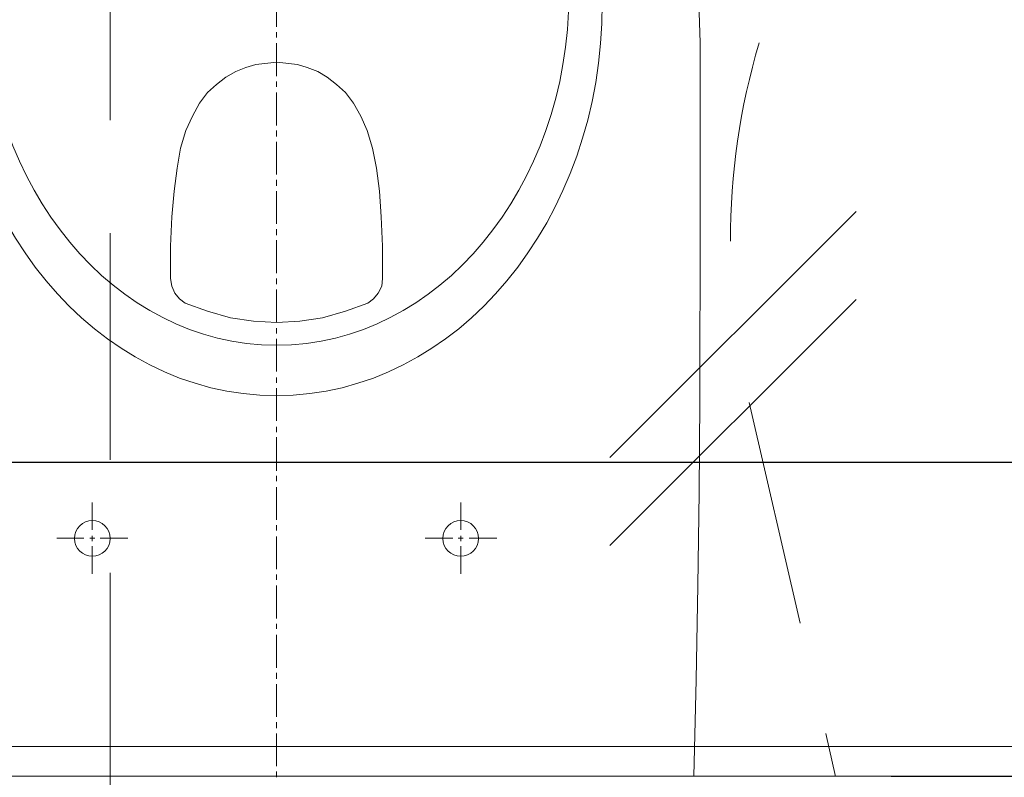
# Model space of a CAD drawing. Header units: millimetres. Extents: x 23192 to 177760, y -399809 to -79279.
# Tile 681 of 822: x 73823 to 73864, y -194620 to -194588. Entities that reach past the tile are written whole.
import ezdxf

# ---------------------------------------------------------------- set-up
doc = ezdxf.new("R2010")
doc.units = ezdxf.units.MM
doc.linetypes.add('HIDDEN2', pattern=[4.7625, 3.175, -1.5875])
doc.layers.get('0').update_dxf_attribs({"lineweight": 0})
for name, color, linetype, lineweight in [('!! 2 ZABUDOWA GK-MDF', 54, 'Continuous', 13), ('!! 2_wypos-sanitarne', 240, 'Continuous', 9), ('!! wymiary osi', 250, 'Continuous', 9)]:
    doc.layers.add(name, color=color, linetype=linetype, lineweight=lineweight)
doc.layers.add('!! 2_WYBURZENIA DO REMONTU', color=7, linetype='Continuous', lineweight=0, true_color=0x4d4d4d, plot=False)
doc.layers.add('Powierzchnia', color=140, linetype='Continuous', lineweight=5, plot=False)
doc.styles.add('TXT', font='simplex.shx')
doc.dimstyles.new('DIM50', dxfattribs={"dimscale": 5, "dimtxt": 2.5, "dimasz": 1.5, "dimexe": 0, "dimexo": 0, "dimgap": 0.5, "dimtad": 1, "dimdec": 4, "dimrnd": 0.5, "dimdsep": 46, "dimtxsty": 'TXT', "dimblk1": 'TICK1', "dimblk2": 'TICK1', "dimsah": 1, "dimcen": 0, "dimse1": 1, "dimse2": 1, "dimclrd": 1, "dimclre": 7, "dimclrt": 9, "dimadec": 0, "dimazin": 0, "dimtfac": 1, "dimtdec": 4, "dimtmove": 2, "dimatfit": 3, "dimldrblk": 'TICK1', "dimfxl": 1, "dimtolj": 1, "dimarcsym": 0})

# ---------------------------------------------------------------- blocks, each defined once
blk = doc.blocks.new('A$C6ce7c513')
at = {"lineweight": 0}
for points in [[(0, 0), (0, -0.00246)], [(-0.17548, -0.00049), (-0.17646, -0.04094), (-0.1772, -0.08064), (-0.1777, -0.11986), (-0.17794, -0.15833), (-0.17819, -0.23404), (-0.17819, -0.30902), (-0.17745, -0.33023)], [(-0.17548, -0.00049), (0.17547, -0.00049)], [(0, -0.00469), (0, -0.0185)], [(0, -0.02072), (0, -0.02318)], [(0, -0.0254), (0, -0.03921)], [(0, -0.04143), (0, -0.0439)], [(0, -0.04612), (0, -0.05993)], [(0, -0.0624), (0, -0.06461)], [(0, -0.06683), (0, -0.08064)], [(-0.07757, -0.08557), (-0.07757, -0.09717)], [(0, -0.08311), (0, -0.08533)], [(0.07756, -0.08557), (0.07756, -0.09717)], [(0, -0.08755), (0, -0.10136)], [(-0.08102, -0.10062), (-0.09261, -0.10062)], [(-0.07633, -0.10062), (-0.07855, -0.10062)], [(-0.07757, -0.09939), (-0.07757, -0.1016)], [(-0.06252, -0.10062), (-0.07411, -0.10062)], [(0.06252, -0.10062), (0.07411, -0.10062)], [(0.07633, -0.10062), (0.07855, -0.10062)], [(0.07756, -0.09939), (0.07756, -0.1016)], [(0.08101, -0.10062), (0.09236, -0.10062)], [(-0.07757, -0.10408), (-0.07757, -0.11567)], [(0, -0.10383), (0, -0.10605)], [(0.07756, -0.10408), (0.07756, -0.11567)], [(0, -0.10827), (0, -0.12208)], [(0, -0.12455), (0, -0.12677)], [(0, -0.12898), (0, -0.14304)], [(0, -0.14526), (0, -0.14748)], [(0, -0.14995), (0, -0.16376)], [(0, -0.16598), (0, -0.1682)], [(0, -0.17066), (0, -0.18447)], [(0, -0.18669), (0, -0.18892)], [(0, -0.19138), (0, -0.20519)], [(0, -0.20741), (0, -0.20988)], [(0, -0.2121), (0, -0.22591)], [(0, -0.22813), (0, -0.2306)], [(0, -0.23281), (0, -0.24663)], [(0, -0.24884), (0, -0.25131)], [(0, -0.25353), (0, -0.26734)], [(0, -0.26956), (0, -0.27203)], [(0, -0.27425), (0, -0.28806)], [(0, -0.29052), (0, -0.29274)], [(0, -0.29497), (0, -0.30878)], [(0, -0.31124), (0, -0.31346)], [(0, -0.31568), (0, -0.32949)]]:
    blk.add_lwpolyline(points, dxfattribs=at)
blk.add_lwpolyline([(-0.04452, -0.20988), (-0.04427, -0.20667), (-0.04279, -0.20371), (-0.04082, -0.20124), (-0.03835, -0.19952), (-0.02898, -0.19607), (-0.01936, -0.19335), (-0.00974, -0.19187), (-0.00013, -0.19138), (0.00974, -0.19187), (0.01936, -0.19335), (0.02898, -0.19607), (0.03835, -0.19952), (0.04082, -0.20124), (0.04279, -0.20371), (0.04402, -0.20667), (0.04451, -0.20988), (0.04451, -0.22344), (0.04402, -0.23577), (0.04304, -0.24663), (0.0418, -0.25624), (0.04032, -0.26463), (0.0381, -0.27203), (0.03539, -0.27819), (0.03243, -0.28362), (0.02898, -0.28806), (0.02528, -0.29151), (0.02133, -0.29447), (0.01714, -0.29694), (0.01294, -0.29866), (0.00875, -0.2999), (-0.00013, -0.30088), (-0.00876, -0.2999), (-0.01295, -0.29866), (-0.01739, -0.29694), (-0.02133, -0.29447), (-0.02528, -0.29151), (-0.02898, -0.28806), (-0.03243, -0.28362), (-0.03539, -0.27819), (-0.0381, -0.27203), (-0.04033, -0.26463), (-0.04205, -0.25624), (-0.04329, -0.24663), (-0.04402, -0.23577), (-0.04452, -0.22344)], close=True, dxfattribs=at)
for centre in [(-0.07744, -0.1005), (0.07744, -0.1005)]:
    blk.add_circle(centre, 0.00752, dxfattribs=at)
for centre, major_axis, ratio in [((0, -0.32554), (0, -0.16499), 0.830338), ((0, -0.32974), (0, -0.14798), 0.83084)]:
    blk.add_ellipse(centre, major_axis=major_axis, ratio=ratio, start_param=0, end_param=6.283185, dxfattribs=at)
blk = doc.blocks.new('TICK1')
at = {"color": 0}
for p, q in [((0, -1.4), (0, 1.4)), ((0, 0), (-1, 0))]:
    blk.add_line(p, q, dxfattribs=at)
at = {"color": 2}
blk.add_line((-1, -1), (1, 1), dxfattribs=at)
blk = doc.blocks.new('*D1930')
at = {"layer": '!! wymiary osi', "color": 1, "lineweight": -2, "transparency": 16777216}
blk.add_line((73777.923, -194606.38), (74084.923, -194606.38), dxfattribs=at)
at = {"layer": 'DEFPOINTS', "color": 0, "transparency": 16777216}
for p in [(74092.423, -194606.38), (73770.423, -194639.588), (74092.423, -194639.588)]:
    blk.add_point(p, dxfattribs=at)
at = {"layer": '!! wymiary osi', "color": 1, "lineweight": -2, "transparency": 16777216, "xscale": 7.5, "yscale": 7.5, "zscale": 7.5, "rotation": 180}
blk.add_blockref('TICK1', (73770.423, -194606.38), dxfattribs=at)
at = {"layer": '!! wymiary osi', "color": 1, "lineweight": -2, "transparency": 16777216, "xscale": 7.5, "yscale": 7.5, "zscale": 7.5}
blk.add_blockref('TICK1', (74092.423, -194606.38), dxfattribs=at)
at = {"layer": '!! wymiary osi', "color": 9, "transparency": 16777216, "insert": (73931.423, -194597.63), "char_height": 12.5, "attachment_point": 5, "style": 'TXT'}
blk.add_mtext('\\A1;322', dxfattribs=at)

msp = doc.modelspace()

# ---------------------------------------------------------------- linework, layer by layer
at = {"layer": '!! 2 ZABUDOWA GK-MDF'}
for points in [[(73782.42327, -194618.3383), (74092.42327, -194618.3383)], [(73782.42327, -194619.5883), (74092.42327, -194619.5883)]]:
    msp.add_lwpolyline(points, dxfattribs=at)
at = {"layer": '!! 2_WYBURZENIA DO REMONTU', "linetype": 'HIDDEN2', "ltscale": 3}
for p in [(73853.29945, -194603.87186), (73883.08007, -194619.60527)]:
    msp.add_line(p, (73856.93314, -194619.60527), dxfattribs=at)
msp.add_lwpolyline([(73826.42327, -194439.5883), (73826.42327, -194639.5883)], dxfattribs=at)
at = {"layer": '!! 2_WYBURZENIA DO REMONTU'}
for points in [[(73857.7908, -194595.83682), (73847.44496, -194606.18266)], [(73857.7908, -194599.54344), (73847.44496, -194609.88928)]]:
    msp.add_lwpolyline(points, dxfattribs=at)
at = {"layer": '!! 2_WYBURZENIA DO REMONTU', "linetype": 'HIDDEN2', "ltscale": 3}
msp.add_arc((73881.9232, -194597.0883), 29.41659, 163.518262, 180, dxfattribs=at)
msp.add_lwpolyline([(73782.42327, -194619.5883), (73884.42327, -194619.5883)])
at = {"layer": 'Powierzchnia'}
for points in [[(73782.42327, -194618.3383), (74092.42327, -194618.3383), (74092.42327, -194513.5883), (74118.42327, -194513.5883), (74118.42327, -194351.5883), (73782.42327, -194351.5883)], [(73783.42327, -194618.3383), (74091.42327, -194618.3383), (74091.42327, -194512.5883), (74117.42327, -194512.5883), (74117.42327, -194352.5883), (73783.42327, -194352.5883)]]:
    msp.add_lwpolyline(points, close=True, dxfattribs=at)

# ---------------------------------------------------------------- block references
at = {"layer": '!! 2_wypos-sanitarne', "xscale": 100, "yscale": 100, "zscale": 100, "rotation": 180}
msp.add_blockref('A$C6ce7c513', (73833.4231, -194619.6373), dxfattribs=at)

# ---------------------------------------------------------------- dimensions: what is measured, and where the dimension line sits
at = {"layer": '!! wymiary osi'}
dim = msp.add_linear_dim(base=(74092.42327, -194606.38034), p1=(73770.42327, -194639.5883), p2=(74092.42327, -194639.5883), dimstyle='DIM50', dxfattribs=at)
dim.commit()
dim.dimension.update_dxf_attribs({"geometry": '*D1930', "text_midpoint": (73931.42327, -194597.63034)})

doc.saveas('drawing.dxf')
